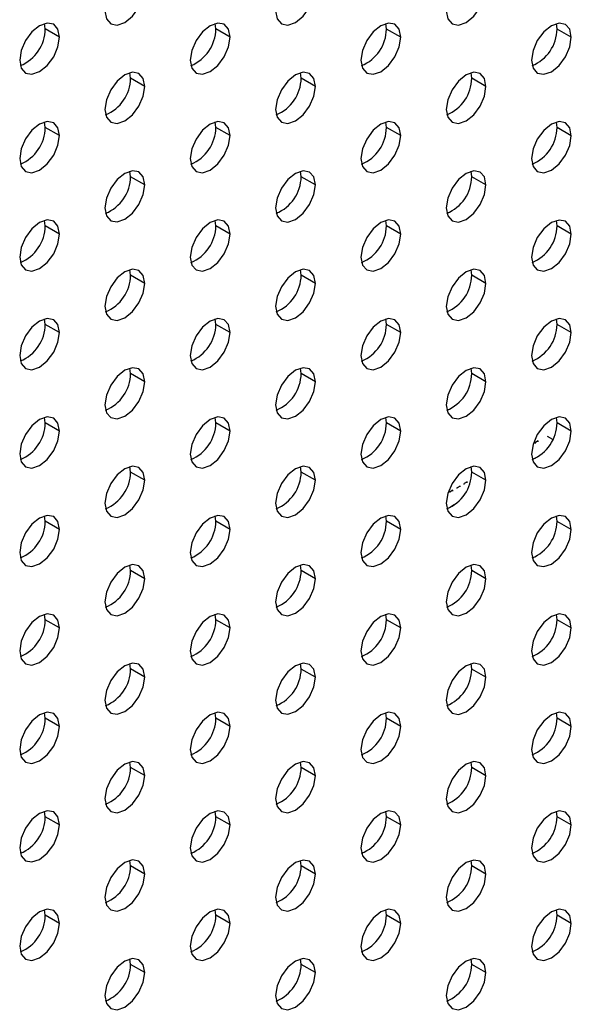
# Model space of a CAD drawing. Header units: millimetres. Extents: x 0 to 1118, y 0 to 864.
# Tile 381 of 397: x 1031.32 to 1034.07, y 704.77 to 709.67. Entities that reach past the tile are written whole.
import ezdxf

# ---------------------------------------------------------------- set-up
doc = ezdxf.new("R2010")
doc.units = ezdxf.units.MM

msp = doc.modelspace()

# ---------------------------------------------------------------- linework, layer by layer
at = {"color": 7, "linetype": 'Continuous', "lineweight": 25}
for p, q in [((1031.449, 709.6255), (1031.4458, 709.6526)), ((1032.2975, 709.6254), (1032.2943, 709.6525)), ((1033.1461, 709.6253), (1033.1428, 709.6524)), ((1033.9946, 709.6252), (1033.9914, 709.6523)), ((1031.5197, 709.5847), (1031.449, 709.6255)), ((1032.3683, 709.5846), (1032.2975, 709.6254)), ((1033.2168, 709.5845), (1033.1461, 709.6253)), ((1034.0653, 709.5844), (1033.9946, 709.6252)), ((1031.8733, 709.3805), (1031.8701, 709.4076)), ((1032.7218, 709.3804), (1032.7186, 709.4075)), ((1033.5703, 709.3803), (1033.5671, 709.4074)), ((1031.944, 709.3396), (1031.8733, 709.3805)), ((1032.7925, 709.3396), (1032.7218, 709.3804)), ((1033.641, 709.3395), (1033.5703, 709.3803)), ((1031.449, 709.1355), (1031.4458, 709.1626)), ((1032.2975, 709.1355), (1032.2943, 709.1626)), ((1033.1461, 709.1354), (1033.1428, 709.1625)), ((1033.9946, 709.1353), (1033.9914, 709.1624)), ((1031.5197, 709.0947), (1031.449, 709.1355)), ((1032.3683, 709.0946), (1032.2975, 709.1355)), ((1033.2168, 709.0946), (1033.1461, 709.1354)), ((1034.0653, 709.0945), (1033.9946, 709.1353)), ((1031.8733, 708.8905), (1031.8701, 708.9176)), ((1032.7218, 708.8905), (1032.7186, 708.9176)), ((1033.5703, 708.8904), (1033.5671, 708.9175)), ((1031.944, 708.8497), (1031.8733, 708.8905)), ((1032.7925, 708.8496), (1032.7218, 708.8905)), ((1033.641, 708.8496), (1033.5703, 708.8904)), ((1031.449, 708.6456), (1031.4458, 708.6727)), ((1032.2975, 708.6455), (1032.2943, 708.6726)), ((1033.1461, 708.6455), (1033.1428, 708.6726)), ((1033.9946, 708.6454), (1033.9914, 708.6725)), ((1031.5197, 708.6048), (1031.449, 708.6456)), ((1032.3683, 708.6047), (1032.2975, 708.6455)), ((1033.2168, 708.6046), (1033.1461, 708.6455)), ((1034.0653, 708.6046), (1033.9946, 708.6454)), ((1031.8733, 708.4006), (1031.8701, 708.4277)), ((1032.7218, 708.4005), (1032.7186, 708.4276)), ((1033.5703, 708.4005), (1033.5671, 708.4276)), ((1031.944, 708.3598), (1031.8733, 708.4006)), ((1032.7925, 708.3597), (1032.7218, 708.4005)), ((1033.641, 708.3596), (1033.5703, 708.4005)), ((1031.449, 708.1557), (1031.4458, 708.1828)), ((1032.2975, 708.1556), (1032.2943, 708.1827)), ((1033.1461, 708.1555), (1033.1428, 708.1826)), ((1033.9946, 708.1555), (1033.9914, 708.1825)), ((1031.5197, 708.1149), (1031.449, 708.1557)), ((1032.3683, 708.1148), (1032.2975, 708.1556)), ((1033.2168, 708.1147), (1033.1461, 708.1555)), ((1034.0653, 708.1146), (1033.9946, 708.1555)), ((1031.8733, 707.9107), (1031.8701, 707.9378)), ((1032.7218, 707.9106), (1032.7186, 707.9377)), ((1033.5703, 707.9105), (1033.5671, 707.9376)), ((1031.944, 707.8699), (1031.8733, 707.9107)), ((1032.7925, 707.8698), (1032.7218, 707.9106)), ((1033.641, 707.8697), (1033.5703, 707.9105)), ((1031.449, 707.6658), (1031.4458, 707.6929)), ((1032.2975, 707.6657), (1032.2943, 707.6928)), ((1033.1461, 707.6656), (1033.1428, 707.6927)), ((1033.9946, 707.6655), (1033.9914, 707.6926)), ((1031.5197, 707.625), (1031.449, 707.6658)), ((1032.3683, 707.6249), (1032.2975, 707.6657)), ((1033.2168, 707.6248), (1033.1461, 707.6656)), ((1034.0653, 707.6247), (1033.9946, 707.6655)), ((1033.9734, 707.5826), (1033.9462, 707.5983)), ((1033.8868, 707.5674), (1033.8861, 707.5677)), ((1033.9009, 707.5755), (1033.8868, 707.5674)), ((1033.8868, 707.5633), (1033.8868, 707.5674)), ((1033.9009, 707.5755), (1033.9003, 707.5759)), ((1033.9009, 707.5714), (1033.9009, 707.5755)), ((1033.9075, 707.5018), (1033.8837, 707.488)), ((1031.8733, 707.4208), (1031.8701, 707.4479)), ((1032.7218, 707.4207), (1032.7186, 707.4478)), ((1033.5703, 707.4206), (1033.5671, 707.4477)), ((1031.944, 707.38), (1031.8733, 707.4208)), ((1032.7925, 707.3799), (1032.7218, 707.4207)), ((1033.641, 707.3798), (1033.5703, 707.4206)), ((1033.4979, 707.3428), (1033.4972, 707.3432)), ((1033.512, 707.351), (1033.4979, 707.3428)), ((1033.4979, 707.3388), (1033.4979, 707.3428)), ((1033.512, 707.351), (1033.5114, 707.3514)), ((1033.512, 707.3469), (1033.512, 707.351)), ((1033.5332, 707.3633), (1033.5326, 707.3636)), ((1033.5474, 707.3714), (1033.5332, 707.3633)), ((1033.5332, 707.3592), (1033.5332, 707.3633)), ((1033.5474, 707.3714), (1033.5467, 707.3718)), ((1033.5474, 707.3673), (1033.5474, 707.3714)), ((1033.4625, 707.3224), (1033.4619, 707.3228)), ((1033.4766, 707.3306), (1033.4625, 707.3224)), ((1033.4625, 707.3184), (1033.4625, 707.3224)), ((1033.4766, 707.3306), (1033.476, 707.331)), ((1033.4766, 707.3265), (1033.4766, 707.3306)), ((1033.4833, 707.2569), (1033.4594, 707.2431)), ((1031.449, 707.1758), (1031.4458, 707.2029)), ((1032.2975, 707.1758), (1032.2943, 707.2029)), ((1033.1461, 707.1757), (1033.1428, 707.2028)), ((1033.9946, 707.1756), (1033.9914, 707.2027)), ((1031.5197, 707.135), (1031.449, 707.1758)), ((1032.3683, 707.1349), (1032.2975, 707.1758)), ((1033.2168, 707.1349), (1033.1461, 707.1757)), ((1034.0653, 707.1348), (1033.9946, 707.1756)), ((1031.8733, 706.9308), (1031.8701, 706.9579)), ((1032.7218, 706.9308), (1032.7186, 706.9579)), ((1033.5703, 706.9307), (1033.5671, 706.9578)), ((1031.944, 706.89), (1031.8733, 706.9308)), ((1032.7925, 706.8899), (1032.7218, 706.9308)), ((1033.641, 706.8899), (1033.5703, 706.9307)), ((1031.449, 706.6859), (1031.4458, 706.713)), ((1032.2975, 706.6858), (1032.2943, 706.7129)), ((1033.1461, 706.6858), (1033.1428, 706.7129)), ((1033.9946, 706.6857), (1033.9914, 706.7128)), ((1031.5197, 706.6451), (1031.449, 706.6859)), ((1032.3683, 706.645), (1032.2975, 706.6858)), ((1033.2168, 706.6449), (1033.1461, 706.6858)), ((1034.0653, 706.6449), (1033.9946, 706.6857)), ((1031.8733, 706.4409), (1031.8701, 706.468)), ((1032.7218, 706.4408), (1032.7186, 706.4679)), ((1033.5703, 706.4408), (1033.5671, 706.4679)), ((1031.944, 706.4001), (1031.8733, 706.4409)), ((1032.7925, 706.4), (1032.7218, 706.4408)), ((1033.641, 706.3999), (1033.5703, 706.4408)), ((1031.449, 706.196), (1031.4458, 706.2231)), ((1032.2975, 706.1959), (1032.2943, 706.223)), ((1033.1461, 706.1958), (1033.1428, 706.2229)), ((1033.9946, 706.1958), (1033.9914, 706.2229)), ((1031.5197, 706.1552), (1031.449, 706.196)), ((1032.3683, 706.1551), (1032.2975, 706.1959)), ((1033.2168, 706.155), (1033.1461, 706.1958)), ((1034.0653, 706.1549), (1033.9946, 706.1958)), ((1031.8733, 705.951), (1031.8701, 705.9781)), ((1032.7218, 705.9509), (1032.7186, 705.978)), ((1033.5703, 705.9508), (1033.5671, 705.9779)), ((1031.944, 705.9102), (1031.8733, 705.951)), ((1032.7925, 705.9101), (1032.7218, 705.9509)), ((1033.641, 705.91), (1033.5703, 705.9508)), ((1031.449, 705.7061), (1031.4458, 705.7332)), ((1032.2975, 705.706), (1032.2943, 705.7331)), ((1033.1461, 705.7059), (1033.1428, 705.733)), ((1033.9946, 705.7058), (1033.9914, 705.7329)), ((1031.5197, 705.6653), (1031.449, 705.7061)), ((1032.3683, 705.6652), (1032.2975, 705.706)), ((1033.2168, 705.6651), (1033.1461, 705.7059)), ((1034.0653, 705.665), (1033.9946, 705.7058)), ((1031.8733, 705.4611), (1031.8701, 705.4882)), ((1032.7218, 705.461), (1032.7186, 705.4881)), ((1033.5703, 705.4609), (1033.5671, 705.488)), ((1031.944, 705.4203), (1031.8733, 705.4611)), ((1032.7925, 705.4202), (1032.7218, 705.461)), ((1033.641, 705.4201), (1033.5703, 705.4609)), ((1031.449, 705.2162), (1031.4458, 705.2432)), ((1032.2975, 705.2161), (1032.2943, 705.2432)), ((1033.1461, 705.216), (1033.1428, 705.2431)), ((1033.9946, 705.2159), (1033.9914, 705.243)), ((1031.5197, 705.1753), (1031.449, 705.2162)), ((1032.3683, 705.1753), (1032.2975, 705.2161)), ((1033.2168, 705.1752), (1033.1461, 705.216)), ((1034.0653, 705.1751), (1033.9946, 705.2159)), ((1031.8733, 704.9711), (1031.8701, 704.9982)), ((1032.7218, 704.9711), (1032.7186, 704.9982)), ((1033.5703, 704.971), (1033.5671, 704.9981)), ((1031.944, 704.9303), (1031.8733, 704.9711)), ((1032.7925, 704.9302), (1032.7218, 704.9711)), ((1033.641, 704.9302), (1033.5703, 704.971))]:
    msp.add_line(p, q, dxfattribs=at)
at = {"color": 7, "linetype": 'Continuous', "lineweight": 25, "flags": 128}
for points in [[(1031.746, 709.7153), (1031.7535, 709.6759), (1031.775, 709.6512), (1031.8071, 709.6449), (1031.845, 709.6581), (1031.8829, 709.6887), (1031.915, 709.732), (1031.9365, 709.7815), (1031.944, 709.8296)], [(1032.5945, 709.7152), (1032.6021, 709.6758), (1032.6235, 709.6511), (1032.6556, 709.6449), (1032.6935, 709.658), (1032.7314, 709.6886), (1032.7635, 709.7319), (1032.785, 709.7814), (1032.7925, 709.8295)], [(1033.4431, 709.7151), (1033.4506, 709.6757), (1033.4721, 709.651), (1033.5042, 709.6448), (1033.5421, 709.658), (1033.5799, 709.6885), (1033.6121, 709.7318), (1033.6335, 709.7813), (1033.641, 709.8294)], [(1031.5197, 709.5847), (1031.5122, 709.624), (1031.4907, 709.6487), (1031.4586, 709.655), (1031.4207, 709.6418), (1031.3828, 709.6112), (1031.3507, 709.5679), (1031.3293, 709.5185), (1031.3217, 709.4704)], [(1032.3683, 709.5846), (1032.3607, 709.624), (1032.3393, 709.6487), (1032.3071, 709.6549), (1032.2693, 709.6417), (1032.2314, 709.6112), (1032.1993, 709.5678), (1032.1778, 709.5184), (1032.1703, 709.4703)], [(1033.2168, 709.5845), (1033.2092, 709.6239), (1033.1878, 709.6486), (1033.1557, 709.6548), (1033.1178, 709.6417), (1033.0799, 709.6111), (1033.0478, 709.5678), (1033.0263, 709.5183), (1033.0188, 709.4702)], [(1034.0653, 709.5844), (1034.0578, 709.6238), (1034.0363, 709.6485), (1034.0042, 709.6547), (1033.9663, 709.6416), (1033.9284, 709.611), (1033.8963, 709.5677), (1033.8749, 709.5182), (1033.8673, 709.4701)], [(1031.3217, 709.4704), (1031.3293, 709.431), (1031.3507, 709.4063), (1031.3828, 709.4), (1031.4207, 709.4132), (1031.4586, 709.4438), (1031.4907, 709.4871), (1031.5122, 709.5366), (1031.5197, 709.5847)], [(1032.1703, 709.4703), (1032.1778, 709.4309), (1032.1993, 709.4062), (1032.2314, 709.3999), (1032.2693, 709.4131), (1032.3071, 709.4437), (1032.3393, 709.487), (1032.3607, 709.5365), (1032.3683, 709.5846)], [(1033.0188, 709.4702), (1033.0263, 709.4308), (1033.0478, 709.4061), (1033.0799, 709.3999), (1033.1178, 709.413), (1033.1557, 709.4436), (1033.1878, 709.4869), (1033.2092, 709.5364), (1033.2168, 709.5845)], [(1033.8673, 709.4701), (1033.8749, 709.4307), (1033.8963, 709.406), (1033.9284, 709.3998), (1033.9663, 709.4129), (1034.0042, 709.4435), (1034.0363, 709.4868), (1034.0578, 709.5363), (1034.0653, 709.5844)], [(1031.944, 709.3396), (1031.9365, 709.379), (1031.915, 709.4037), (1031.8829, 709.41), (1031.845, 709.3968), (1031.8071, 709.3662), (1031.775, 709.3229), (1031.7535, 709.2734), (1031.746, 709.2254)], [(1032.7925, 709.3396), (1032.785, 709.379), (1032.7635, 709.4037), (1032.7314, 709.4099), (1032.6935, 709.3967), (1032.6556, 709.3662), (1032.6235, 709.3228), (1032.6021, 709.2734), (1032.5945, 709.2253)], [(1033.641, 709.3395), (1033.6335, 709.3789), (1033.6121, 709.4036), (1033.5799, 709.4098), (1033.5421, 709.3967), (1033.5042, 709.3661), (1033.4721, 709.3228), (1033.4506, 709.2733), (1033.4431, 709.2252)], [(1031.746, 709.2254), (1031.7535, 709.186), (1031.775, 709.1613), (1031.8071, 709.155), (1031.845, 709.1682), (1031.8829, 709.1988), (1031.915, 709.2421), (1031.9365, 709.2916), (1031.944, 709.3396)], [(1032.5945, 709.2253), (1032.6021, 709.1859), (1032.6235, 709.1612), (1032.6556, 709.1549), (1032.6935, 709.1681), (1032.7314, 709.1987), (1032.7635, 709.242), (1032.785, 709.2915), (1032.7925, 709.3396)], [(1033.4431, 709.2252), (1033.4506, 709.1858), (1033.4721, 709.1611), (1033.5042, 709.1549), (1033.5421, 709.168), (1033.5799, 709.1986), (1033.6121, 709.2419), (1033.6335, 709.2914), (1033.641, 709.3395)], [(1031.5197, 709.0947), (1031.5122, 709.1341), (1031.4907, 709.1588), (1031.4586, 709.1651), (1031.4207, 709.1519), (1031.3828, 709.1213), (1031.3507, 709.078), (1031.3293, 709.0285), (1031.3217, 708.9804)], [(1032.3683, 709.0946), (1032.3607, 709.134), (1032.3393, 709.1587), (1032.3071, 709.165), (1032.2693, 709.1518), (1032.2314, 709.1212), (1032.1993, 709.0779), (1032.1778, 709.0284), (1032.1703, 708.9804)], [(1033.2168, 709.0946), (1033.2092, 709.134), (1033.1878, 709.1587), (1033.1557, 709.1649), (1033.1178, 709.1517), (1033.0799, 709.1212), (1033.0478, 709.0778), (1033.0263, 709.0284), (1033.0188, 708.9803)], [(1034.0653, 709.0945), (1034.0578, 709.1339), (1034.0363, 709.1586), (1034.0042, 709.1648), (1033.9663, 709.1517), (1033.9284, 709.1211), (1033.8963, 709.0778), (1033.8749, 709.0283), (1033.8673, 708.9802)], [(1031.3217, 708.9804), (1031.3293, 708.941), (1031.3507, 708.9163), (1031.3828, 708.9101), (1031.4207, 708.9233), (1031.4586, 708.9538), (1031.4907, 708.9972), (1031.5122, 709.0466), (1031.5197, 709.0947)], [(1032.1703, 708.9804), (1032.1778, 708.941), (1032.1993, 708.9163), (1032.2314, 708.91), (1032.2693, 708.9232), (1032.3071, 708.9538), (1032.3393, 708.9971), (1032.3607, 709.0466), (1032.3683, 709.0946)], [(1033.0188, 708.9803), (1033.0263, 708.9409), (1033.0478, 708.9162), (1033.0799, 708.9099), (1033.1178, 708.9231), (1033.1557, 708.9537), (1033.1878, 708.997), (1033.2092, 709.0465), (1033.2168, 709.0946)], [(1033.8673, 708.9802), (1033.8749, 708.9408), (1033.8963, 708.9161), (1033.9284, 708.9099), (1033.9663, 708.923), (1034.0042, 708.9536), (1034.0363, 708.9969), (1034.0578, 709.0464), (1034.0653, 709.0945)], [(1031.944, 708.8497), (1031.9365, 708.8891), (1031.915, 708.9138), (1031.8829, 708.9201), (1031.845, 708.9069), (1031.8071, 708.8763), (1031.775, 708.833), (1031.7535, 708.7835), (1031.746, 708.7354)], [(1032.7925, 708.8496), (1032.785, 708.889), (1032.7635, 708.9137), (1032.7314, 708.92), (1032.6935, 708.9068), (1032.6556, 708.8762), (1032.6235, 708.8329), (1032.6021, 708.7834), (1032.5945, 708.7353)], [(1033.641, 708.8496), (1033.6335, 708.889), (1033.6121, 708.9137), (1033.5799, 708.9199), (1033.5421, 708.9067), (1033.5042, 708.8762), (1033.4721, 708.8328), (1033.4506, 708.7834), (1033.4431, 708.7353)], [(1031.746, 708.7354), (1031.7535, 708.696), (1031.775, 708.6713), (1031.8071, 708.6651), (1031.845, 708.6783), (1031.8829, 708.7088), (1031.915, 708.7522), (1031.9365, 708.8016), (1031.944, 708.8497)], [(1032.5945, 708.7353), (1032.6021, 708.696), (1032.6235, 708.6713), (1032.6556, 708.665), (1032.6935, 708.6782), (1032.7314, 708.7088), (1032.7635, 708.7521), (1032.785, 708.8015), (1032.7925, 708.8496)], [(1033.4431, 708.7353), (1033.4506, 708.6959), (1033.4721, 708.6712), (1033.5042, 708.6649), (1033.5421, 708.6781), (1033.5799, 708.7087), (1033.6121, 708.752), (1033.6335, 708.8015), (1033.641, 708.8496)], [(1031.5197, 708.6048), (1031.5122, 708.6442), (1031.4907, 708.6689), (1031.4586, 708.6751), (1031.4207, 708.662), (1031.3828, 708.6314), (1031.3507, 708.5881), (1031.3293, 708.5386), (1031.3217, 708.4905)], [(1032.3683, 708.6047), (1032.3607, 708.6441), (1032.3393, 708.6688), (1032.3071, 708.6751), (1032.2693, 708.6619), (1032.2314, 708.6313), (1032.1993, 708.588), (1032.1778, 708.5385), (1032.1703, 708.4904)], [(1033.2168, 708.6046), (1033.2092, 708.644), (1033.1878, 708.6687), (1033.1557, 708.675), (1033.1178, 708.6618), (1033.0799, 708.6312), (1033.0478, 708.5879), (1033.0263, 708.5384), (1033.0188, 708.4903)], [(1034.0653, 708.6046), (1034.0578, 708.644), (1034.0363, 708.6687), (1034.0042, 708.6749), (1033.9663, 708.6617), (1033.9284, 708.6312), (1033.8963, 708.5878), (1033.8749, 708.5384), (1033.8673, 708.4903)], [(1031.3217, 708.4905), (1031.3293, 708.4511), (1031.3507, 708.4264), (1031.3828, 708.4202), (1031.4207, 708.4333), (1031.4586, 708.4639), (1031.4907, 708.5072), (1031.5122, 708.5567), (1031.5197, 708.6048)], [(1032.1703, 708.4904), (1032.1778, 708.451), (1032.1993, 708.4263), (1032.2314, 708.4201), (1032.2693, 708.4333), (1032.3071, 708.4638), (1032.3393, 708.5072), (1032.3607, 708.5566), (1032.3683, 708.6047)], [(1033.0188, 708.4903), (1033.0263, 708.4509), (1033.0478, 708.4263), (1033.0799, 708.42), (1033.1178, 708.4332), (1033.1557, 708.4638), (1033.1878, 708.5071), (1033.2092, 708.5565), (1033.2168, 708.6046)], [(1033.8673, 708.4903), (1033.8749, 708.4509), (1033.8963, 708.4262), (1033.9284, 708.4199), (1033.9663, 708.4331), (1034.0042, 708.4637), (1034.0363, 708.507), (1034.0578, 708.5565), (1034.0653, 708.6046)], [(1031.944, 708.3598), (1031.9365, 708.3992), (1031.915, 708.4239), (1031.8829, 708.4301), (1031.845, 708.417), (1031.8071, 708.3864), (1031.775, 708.3431), (1031.7535, 708.2936), (1031.746, 708.2455)], [(1032.7925, 708.3597), (1032.785, 708.3991), (1032.7635, 708.4238), (1032.7314, 708.4301), (1032.6935, 708.4169), (1032.6556, 708.3863), (1032.6235, 708.343), (1032.6021, 708.2935), (1032.5945, 708.2454)], [(1033.641, 708.3596), (1033.6335, 708.399), (1033.6121, 708.4237), (1033.5799, 708.43), (1033.5421, 708.4168), (1033.5042, 708.3862), (1033.4721, 708.3429), (1033.4506, 708.2934), (1033.4431, 708.2453)], [(1031.746, 708.2455), (1031.7535, 708.2061), (1031.775, 708.1814), (1031.8071, 708.1752), (1031.845, 708.1883), (1031.8829, 708.2189), (1031.915, 708.2622), (1031.9365, 708.3117), (1031.944, 708.3598)], [(1032.5945, 708.2454), (1032.6021, 708.206), (1032.6235, 708.1813), (1032.6556, 708.1751), (1032.6935, 708.1883), (1032.7314, 708.2188), (1032.7635, 708.2621), (1032.785, 708.3116), (1032.7925, 708.3597)], [(1033.4431, 708.2453), (1033.4506, 708.2059), (1033.4721, 708.1812), (1033.5042, 708.175), (1033.5421, 708.1882), (1033.5799, 708.2187), (1033.6121, 708.2621), (1033.6335, 708.3115), (1033.641, 708.3596)], [(1031.5197, 708.1149), (1031.5122, 708.1543), (1031.4907, 708.179), (1031.4586, 708.1852), (1031.4207, 708.172), (1031.3828, 708.1415), (1031.3507, 708.0982), (1031.3293, 708.0487), (1031.3217, 708.0006)], [(1032.3683, 708.1148), (1032.3607, 708.1542), (1032.3393, 708.1789), (1032.3071, 708.1851), (1032.2693, 708.172), (1032.2314, 708.1414), (1032.1993, 708.0981), (1032.1778, 708.0486), (1032.1703, 708.0005)], [(1033.2168, 708.1147), (1033.2092, 708.1541), (1033.1878, 708.1788), (1033.1557, 708.1851), (1033.1178, 708.1719), (1033.0799, 708.1413), (1033.0478, 708.098), (1033.0263, 708.0485), (1033.0188, 708.0004)], [(1034.0653, 708.1146), (1034.0578, 708.154), (1034.0363, 708.1787), (1034.0042, 708.185), (1033.9663, 708.1718), (1033.9284, 708.1412), (1033.8963, 708.0979), (1033.8749, 708.0484), (1033.8673, 708.0003)], [(1031.3217, 708.0006), (1031.3293, 707.9612), (1031.3507, 707.9365), (1031.3828, 707.9302), (1031.4207, 707.9434), (1031.4586, 707.974), (1031.4907, 708.0173), (1031.5122, 708.0668), (1031.5197, 708.1149)], [(1032.1703, 708.0005), (1032.1778, 707.9611), (1032.1993, 707.9364), (1032.2314, 707.9302), (1032.2693, 707.9433), (1032.3071, 707.9739), (1032.3393, 708.0172), (1032.3607, 708.0667), (1032.3683, 708.1148)], [(1033.0188, 708.0004), (1033.0263, 707.961), (1033.0478, 707.9363), (1033.0799, 707.9301), (1033.1178, 707.9433), (1033.1557, 707.9738), (1033.1878, 708.0171), (1033.2092, 708.0666), (1033.2168, 708.1147)], [(1033.8673, 708.0003), (1033.8749, 707.9609), (1033.8963, 707.9362), (1033.9284, 707.93), (1033.9663, 707.9432), (1034.0042, 707.9737), (1034.0363, 708.0171), (1034.0578, 708.0665), (1034.0653, 708.1146)], [(1031.944, 707.8699), (1031.9365, 707.9093), (1031.915, 707.934), (1031.8829, 707.9402), (1031.845, 707.927), (1031.8071, 707.8965), (1031.775, 707.8532), (1031.7535, 707.8037), (1031.746, 707.7556)], [(1032.7925, 707.8698), (1032.785, 707.9092), (1032.7635, 707.9339), (1032.7314, 707.9401), (1032.6935, 707.927), (1032.6556, 707.8964), (1032.6235, 707.8531), (1032.6021, 707.8036), (1032.5945, 707.7555)], [(1033.641, 707.8697), (1033.6335, 707.9091), (1033.6121, 707.9338), (1033.5799, 707.9401), (1033.5421, 707.9269), (1033.5042, 707.8963), (1033.4721, 707.853), (1033.4506, 707.8035), (1033.4431, 707.7554)], [(1031.746, 707.7556), (1031.7535, 707.7162), (1031.775, 707.6915), (1031.8071, 707.6852), (1031.845, 707.6984), (1031.8829, 707.729), (1031.915, 707.7723), (1031.9365, 707.8218), (1031.944, 707.8699)], [(1032.5945, 707.7555), (1032.6021, 707.7161), (1032.6235, 707.6914), (1032.6556, 707.6852), (1032.6935, 707.6983), (1032.7314, 707.7289), (1032.7635, 707.7722), (1032.785, 707.8217), (1032.7925, 707.8698)], [(1033.4431, 707.7554), (1033.4506, 707.716), (1033.4721, 707.6913), (1033.5042, 707.6851), (1033.5421, 707.6983), (1033.5799, 707.7288), (1033.6121, 707.7721), (1033.6335, 707.8216), (1033.641, 707.8697)], [(1031.5197, 707.625), (1031.5122, 707.6644), (1031.4907, 707.689), (1031.4586, 707.6953), (1031.4207, 707.6821), (1031.3828, 707.6515), (1031.3507, 707.6082), (1031.3293, 707.5588), (1031.3217, 707.5107)], [(1032.3683, 707.6249), (1032.3607, 707.6643), (1032.3393, 707.689), (1032.3071, 707.6952), (1032.2693, 707.682), (1032.2314, 707.6515), (1032.1993, 707.6081), (1032.1778, 707.5587), (1032.1703, 707.5106)], [(1033.2168, 707.6248), (1033.2092, 707.6642), (1033.1878, 707.6889), (1033.1557, 707.6951), (1033.1178, 707.682), (1033.0799, 707.6514), (1033.0478, 707.6081), (1033.0263, 707.5586), (1033.0188, 707.5105)], [(1034.0653, 707.6247), (1034.0578, 707.6641), (1034.0363, 707.6888), (1034.0042, 707.695), (1033.9663, 707.6819), (1033.9284, 707.6513), (1033.8963, 707.608), (1033.8749, 707.5585), (1033.8673, 707.5104)], [(1031.3217, 707.5107), (1031.3293, 707.4713), (1031.3507, 707.4466), (1031.3828, 707.4403), (1031.4207, 707.4535), (1031.4586, 707.4841), (1031.4907, 707.5274), (1031.5122, 707.5769), (1031.5197, 707.625)], [(1032.1703, 707.5106), (1032.1778, 707.4712), (1032.1993, 707.4465), (1032.2314, 707.4402), (1032.2693, 707.4534), (1032.3071, 707.484), (1032.3393, 707.5273), (1032.3607, 707.5768), (1032.3683, 707.6249)], [(1033.0188, 707.5105), (1033.0263, 707.4711), (1033.0478, 707.4464), (1033.0799, 707.4402), (1033.1178, 707.4533), (1033.1557, 707.4839), (1033.1878, 707.5272), (1033.2092, 707.5767), (1033.2168, 707.6248)], [(1033.8673, 707.5104), (1033.8749, 707.471), (1033.8963, 707.4463), (1033.9284, 707.4401), (1033.9663, 707.4533), (1034.0042, 707.4838), (1034.0363, 707.5271), (1034.0578, 707.5766), (1034.0653, 707.6247)], [(1031.944, 707.38), (1031.9365, 707.4193), (1031.915, 707.444), (1031.8829, 707.4503), (1031.845, 707.4371), (1031.8071, 707.4065), (1031.775, 707.3632), (1031.7535, 707.3138), (1031.746, 707.2657)], [(1032.7925, 707.3799), (1032.785, 707.4193), (1032.7635, 707.444), (1032.7314, 707.4502), (1032.6935, 707.437), (1032.6556, 707.4065), (1032.6235, 707.3631), (1032.6021, 707.3137), (1032.5945, 707.2656)], [(1033.641, 707.3798), (1033.6335, 707.4192), (1033.6121, 707.4439), (1033.5799, 707.4501), (1033.5421, 707.437), (1033.5042, 707.4064), (1033.4721, 707.3631), (1033.4506, 707.3136), (1033.4431, 707.2655)], [(1031.746, 707.2657), (1031.7535, 707.2263), (1031.775, 707.2016), (1031.8071, 707.1953), (1031.845, 707.2085), (1031.8829, 707.2391), (1031.915, 707.2824), (1031.9365, 707.3319), (1031.944, 707.38)], [(1032.5945, 707.2656), (1032.6021, 707.2262), (1032.6235, 707.2015), (1032.6556, 707.1952), (1032.6935, 707.2084), (1032.7314, 707.239), (1032.7635, 707.2823), (1032.785, 707.3318), (1032.7925, 707.3799)], [(1033.4431, 707.2655), (1033.4506, 707.2261), (1033.4721, 707.2014), (1033.5042, 707.1952), (1033.5421, 707.2083), (1033.5799, 707.2389), (1033.6121, 707.2822), (1033.6335, 707.3317), (1033.641, 707.3798)], [(1031.5197, 707.135), (1031.5122, 707.1744), (1031.4907, 707.1991), (1031.4586, 707.2054), (1031.4207, 707.1922), (1031.3828, 707.1616), (1031.3507, 707.1183), (1031.3293, 707.0688), (1031.3217, 707.0207)], [(1032.3683, 707.1349), (1032.3607, 707.1743), (1032.3393, 707.199), (1032.3071, 707.2053), (1032.2693, 707.1921), (1032.2314, 707.1615), (1032.1993, 707.1182), (1032.1778, 707.0687), (1032.1703, 707.0207)], [(1033.2168, 707.1349), (1033.2092, 707.1743), (1033.1878, 707.199), (1033.1557, 707.2052), (1033.1178, 707.192), (1033.0799, 707.1615), (1033.0478, 707.1181), (1033.0263, 707.0687), (1033.0188, 707.0206)], [(1034.0653, 707.1348), (1034.0578, 707.1742), (1034.0363, 707.1989), (1034.0042, 707.2051), (1033.9663, 707.192), (1033.9284, 707.1614), (1033.8963, 707.1181), (1033.8749, 707.0686), (1033.8673, 707.0205)], [(1031.3217, 707.0207), (1031.3293, 706.9813), (1031.3507, 706.9566), (1031.3828, 706.9504), (1031.4207, 706.9636), (1031.4586, 706.9941), (1031.4907, 707.0375), (1031.5122, 707.0869), (1031.5197, 707.135)], [(1032.1703, 707.0207), (1032.1778, 706.9813), (1032.1993, 706.9566), (1032.2314, 706.9503), (1032.2693, 706.9635), (1032.3071, 706.9941), (1032.3393, 707.0374), (1032.3607, 707.0869), (1032.3683, 707.1349)], [(1033.0188, 707.0206), (1033.0263, 706.9812), (1033.0478, 706.9565), (1033.0799, 706.9502), (1033.1178, 706.9634), (1033.1557, 706.994), (1033.1878, 707.0373), (1033.2092, 707.0868), (1033.2168, 707.1349)], [(1033.8673, 707.0205), (1033.8749, 706.9811), (1033.8963, 706.9564), (1033.9284, 706.9502), (1033.9663, 706.9633), (1034.0042, 706.9939), (1034.0363, 707.0372), (1034.0578, 707.0867), (1034.0653, 707.1348)], [(1031.944, 706.89), (1031.9365, 706.9294), (1031.915, 706.9541), (1031.8829, 706.9604), (1031.845, 706.9472), (1031.8071, 706.9166), (1031.775, 706.8733), (1031.7535, 706.8238), (1031.746, 706.7757)], [(1032.7925, 706.8899), (1032.785, 706.9293), (1032.7635, 706.954), (1032.7314, 706.9603), (1032.6935, 706.9471), (1032.6556, 706.9165), (1032.6235, 706.8732), (1032.6021, 706.8237), (1032.5945, 706.7757)], [(1033.641, 706.8899), (1033.6335, 706.9293), (1033.6121, 706.954), (1033.5799, 706.9602), (1033.5421, 706.947), (1033.5042, 706.9165), (1033.4721, 706.8731), (1033.4506, 706.8237), (1033.4431, 706.7756)], [(1031.746, 706.7757), (1031.7535, 706.7363), (1031.775, 706.7116), (1031.8071, 706.7054), (1031.845, 706.7186), (1031.8829, 706.7491), (1031.915, 706.7925), (1031.9365, 706.8419), (1031.944, 706.89)], [(1032.5945, 706.7757), (1032.6021, 706.7363), (1032.6235, 706.7116), (1032.6556, 706.7053), (1032.6935, 706.7185), (1032.7314, 706.7491), (1032.7635, 706.7924), (1032.785, 706.8419), (1032.7925, 706.8899)], [(1033.4431, 706.7756), (1033.4506, 706.7362), (1033.4721, 706.7115), (1033.5042, 706.7052), (1033.5421, 706.7184), (1033.5799, 706.749), (1033.6121, 706.7923), (1033.6335, 706.8418), (1033.641, 706.8899)], [(1031.5197, 706.6451), (1031.5122, 706.6845), (1031.4907, 706.7092), (1031.4586, 706.7154), (1031.4207, 706.7023), (1031.3828, 706.6717), (1031.3507, 706.6284), (1031.3293, 706.5789), (1031.3217, 706.5308)], [(1032.3683, 706.645), (1032.3607, 706.6844), (1032.3393, 706.7091), (1032.3071, 706.7154), (1032.2693, 706.7022), (1032.2314, 706.6716), (1032.1993, 706.6283), (1032.1778, 706.5788), (1032.1703, 706.5307)], [(1033.2168, 706.6449), (1033.2092, 706.6843), (1033.1878, 706.709), (1033.1557, 706.7153), (1033.1178, 706.7021), (1033.0799, 706.6715), (1033.0478, 706.6282), (1033.0263, 706.5787), (1033.0188, 706.5306)], [(1034.0653, 706.6449), (1034.0578, 706.6843), (1034.0363, 706.709), (1034.0042, 706.7152), (1033.9663, 706.702), (1033.9284, 706.6715), (1033.8963, 706.6281), (1033.8749, 706.5787), (1033.8673, 706.5306)], [(1031.3217, 706.5308), (1031.3293, 706.4914), (1031.3507, 706.4667), (1031.3828, 706.4605), (1031.4207, 706.4736), (1031.4586, 706.5042), (1031.4907, 706.5475), (1031.5122, 706.597), (1031.5197, 706.6451)], [(1032.1703, 706.5307), (1032.1778, 706.4913), (1032.1993, 706.4666), (1032.2314, 706.4604), (1032.2693, 706.4736), (1032.3071, 706.5041), (1032.3393, 706.5475), (1032.3607, 706.5969), (1032.3683, 706.645)], [(1033.0188, 706.5306), (1033.0263, 706.4913), (1033.0478, 706.4666), (1033.0799, 706.4603), (1033.1178, 706.4735), (1033.1557, 706.5041), (1033.1878, 706.5474), (1033.2092, 706.5968), (1033.2168, 706.6449)], [(1033.8673, 706.5306), (1033.8749, 706.4912), (1033.8963, 706.4665), (1033.9284, 706.4602), (1033.9663, 706.4734), (1034.0042, 706.504), (1034.0363, 706.5473), (1034.0578, 706.5968), (1034.0653, 706.6449)], [(1031.944, 706.4001), (1031.9365, 706.4395), (1031.915, 706.4642), (1031.8829, 706.4704), (1031.845, 706.4573), (1031.8071, 706.4267), (1031.775, 706.3834), (1031.7535, 706.3339), (1031.746, 706.2858)], [(1032.7925, 706.4), (1032.785, 706.4394), (1032.7635, 706.4641), (1032.7314, 706.4704), (1032.6935, 706.4572), (1032.6556, 706.4266), (1032.6235, 706.3833), (1032.6021, 706.3338), (1032.5945, 706.2857)], [(1033.641, 706.3999), (1033.6335, 706.4393), (1033.6121, 706.464), (1033.5799, 706.4703), (1033.5421, 706.4571), (1033.5042, 706.4265), (1033.4721, 706.3832), (1033.4506, 706.3337), (1033.4431, 706.2856)], [(1031.746, 706.2858), (1031.7535, 706.2464), (1031.775, 706.2217), (1031.8071, 706.2155), (1031.845, 706.2286), (1031.8829, 706.2592), (1031.915, 706.3025), (1031.9365, 706.352), (1031.944, 706.4001)], [(1032.5945, 706.2857), (1032.6021, 706.2463), (1032.6235, 706.2216), (1032.6556, 706.2154), (1032.6935, 706.2286), (1032.7314, 706.2591), (1032.7635, 706.3025), (1032.785, 706.3519), (1032.7925, 706.4)], [(1033.4431, 706.2856), (1033.4506, 706.2462), (1033.4721, 706.2216), (1033.5042, 706.2153), (1033.5421, 706.2285), (1033.5799, 706.2591), (1033.6121, 706.3024), (1033.6335, 706.3518), (1033.641, 706.3999)], [(1031.5197, 706.1552), (1031.5122, 706.1946), (1031.4907, 706.2193), (1031.4586, 706.2255), (1031.4207, 706.2123), (1031.3828, 706.1818), (1031.3507, 706.1385), (1031.3293, 706.089), (1031.3217, 706.0409)], [(1032.3683, 706.1551), (1032.3607, 706.1945), (1032.3393, 706.2192), (1032.3071, 706.2254), (1032.2693, 706.2123), (1032.2314, 706.1817), (1032.1993, 706.1384), (1032.1778, 706.0889), (1032.1703, 706.0408)], [(1033.2168, 706.155), (1033.2092, 706.1944), (1033.1878, 706.2191), (1033.1557, 706.2254), (1033.1178, 706.2122), (1033.0799, 706.1816), (1033.0478, 706.1383), (1033.0263, 706.0888), (1033.0188, 706.0407)], [(1034.0653, 706.1549), (1034.0578, 706.1943), (1034.0363, 706.219), (1034.0042, 706.2253), (1033.9663, 706.2121), (1033.9284, 706.1815), (1033.8963, 706.1382), (1033.8749, 706.0887), (1033.8673, 706.0406)], [(1031.3217, 706.0409), (1031.3293, 706.0015), (1031.3507, 705.9768), (1031.3828, 705.9705), (1031.4207, 705.9837), (1031.4586, 706.0143), (1031.4907, 706.0576), (1031.5122, 706.1071), (1031.5197, 706.1552)], [(1032.1703, 706.0408), (1032.1778, 706.0014), (1032.1993, 705.9767), (1032.2314, 705.9705), (1032.2693, 705.9836), (1032.3071, 706.0142), (1032.3393, 706.0575), (1032.3607, 706.107), (1032.3683, 706.1551)], [(1033.0188, 706.0407), (1033.0263, 706.0013), (1033.0478, 705.9766), (1033.0799, 705.9704), (1033.1178, 705.9836), (1033.1557, 706.0141), (1033.1878, 706.0574), (1033.2092, 706.1069), (1033.2168, 706.155)], [(1033.8673, 706.0406), (1033.8749, 706.0012), (1033.8963, 705.9765), (1033.9284, 705.9703), (1033.9663, 705.9835), (1034.0042, 706.014), (1034.0363, 706.0574), (1034.0578, 706.1068), (1034.0653, 706.1549)], [(1031.944, 705.9102), (1031.9365, 705.9496), (1031.915, 705.9743), (1031.8829, 705.9805), (1031.845, 705.9673), (1031.8071, 705.9368), (1031.775, 705.8935), (1031.7535, 705.844), (1031.746, 705.7959)], [(1032.7925, 705.9101), (1032.785, 705.9495), (1032.7635, 705.9742), (1032.7314, 705.9804), (1032.6935, 705.9673), (1032.6556, 705.9367), (1032.6235, 705.8934), (1032.6021, 705.8439), (1032.5945, 705.7958)], [(1033.641, 705.91), (1033.6335, 705.9494), (1033.6121, 705.9741), (1033.5799, 705.9804), (1033.5421, 705.9672), (1033.5042, 705.9366), (1033.4721, 705.8933), (1033.4506, 705.8438), (1033.4431, 705.7957)], [(1031.746, 705.7959), (1031.7535, 705.7565), (1031.775, 705.7318), (1031.8071, 705.7255), (1031.845, 705.7387), (1031.8829, 705.7693), (1031.915, 705.8126), (1031.9365, 705.8621), (1031.944, 705.9102)], [(1032.5945, 705.7958), (1032.6021, 705.7564), (1032.6235, 705.7317), (1032.6556, 705.7255), (1032.6935, 705.7386), (1032.7314, 705.7692), (1032.7635, 705.8125), (1032.785, 705.862), (1032.7925, 705.9101)], [(1033.4431, 705.7957), (1033.4506, 705.7563), (1033.4721, 705.7316), (1033.5042, 705.7254), (1033.5421, 705.7386), (1033.5799, 705.7691), (1033.6121, 705.8124), (1033.6335, 705.8619), (1033.641, 705.91)], [(1031.5197, 705.6653), (1031.5122, 705.7047), (1031.4907, 705.7294), (1031.4586, 705.7356), (1031.4207, 705.7224), (1031.3828, 705.6919), (1031.3507, 705.6485), (1031.3293, 705.5991), (1031.3217, 705.551)], [(1032.3683, 705.6652), (1032.3607, 705.7046), (1032.3393, 705.7293), (1032.3071, 705.7355), (1032.2693, 705.7223), (1032.2314, 705.6918), (1032.1993, 705.6485), (1032.1778, 705.599), (1032.1703, 705.5509)], [(1033.2168, 705.6651), (1033.2092, 705.7045), (1033.1878, 705.7292), (1033.1557, 705.7354), (1033.1178, 705.7223), (1033.0799, 705.6917), (1033.0478, 705.6484), (1033.0263, 705.5989), (1033.0188, 705.5508)], [(1034.0653, 705.665), (1034.0578, 705.7044), (1034.0363, 705.7291), (1034.0042, 705.7354), (1033.9663, 705.7222), (1033.9284, 705.6916), (1033.8963, 705.6483), (1033.8749, 705.5988), (1033.8673, 705.5507)], [(1031.3217, 705.551), (1031.3293, 705.5116), (1031.3507, 705.4869), (1031.3828, 705.4806), (1031.4207, 705.4938), (1031.4586, 705.5244), (1031.4907, 705.5677), (1031.5122, 705.6172), (1031.5197, 705.6653)], [(1032.1703, 705.5509), (1032.1778, 705.5115), (1032.1993, 705.4868), (1032.2314, 705.4805), (1032.2693, 705.4937), (1032.3071, 705.5243), (1032.3393, 705.5676), (1032.3607, 705.6171), (1032.3683, 705.6652)], [(1033.0188, 705.5508), (1033.0263, 705.5114), (1033.0478, 705.4867), (1033.0799, 705.4805), (1033.1178, 705.4936), (1033.1557, 705.5242), (1033.1878, 705.5675), (1033.2092, 705.617), (1033.2168, 705.6651)], [(1033.8673, 705.5507), (1033.8749, 705.5113), (1033.8963, 705.4866), (1033.9284, 705.4804), (1033.9663, 705.4936), (1034.0042, 705.5241), (1034.0363, 705.5674), (1034.0578, 705.6169), (1034.0653, 705.665)], [(1031.944, 705.4203), (1031.9365, 705.4597), (1031.915, 705.4843), (1031.8829, 705.4906), (1031.845, 705.4774), (1031.8071, 705.4468), (1031.775, 705.4035), (1031.7535, 705.3541), (1031.746, 705.306)], [(1032.7925, 705.4202), (1032.785, 705.4596), (1032.7635, 705.4843), (1032.7314, 705.4905), (1032.6935, 705.4773), (1032.6556, 705.4468), (1032.6235, 705.4034), (1032.6021, 705.354), (1032.5945, 705.3059)], [(1033.641, 705.4201), (1033.6335, 705.4595), (1033.6121, 705.4842), (1033.5799, 705.4904), (1033.5421, 705.4773), (1033.5042, 705.4467), (1033.4721, 705.4034), (1033.4506, 705.3539), (1033.4431, 705.3058)], [(1031.746, 705.306), (1031.7535, 705.2666), (1031.775, 705.2419), (1031.8071, 705.2356), (1031.845, 705.2488), (1031.8829, 705.2794), (1031.915, 705.3227), (1031.9365, 705.3722), (1031.944, 705.4203)], [(1032.5945, 705.3059), (1032.6021, 705.2665), (1032.6235, 705.2418), (1032.6556, 705.2355), (1032.6935, 705.2487), (1032.7314, 705.2793), (1032.7635, 705.3226), (1032.785, 705.3721), (1032.7925, 705.4202)], [(1033.4431, 705.3058), (1033.4506, 705.2664), (1033.4721, 705.2417), (1033.5042, 705.2355), (1033.5421, 705.2486), (1033.5799, 705.2792), (1033.6121, 705.3225), (1033.6335, 705.372), (1033.641, 705.4201)], [(1031.5197, 705.1753), (1031.5122, 705.2147), (1031.4907, 705.2394), (1031.4586, 705.2457), (1031.4207, 705.2325), (1031.3828, 705.2019), (1031.3507, 705.1586), (1031.3293, 705.1091), (1031.3217, 705.061)], [(1032.3683, 705.1753), (1032.3607, 705.2146), (1032.3393, 705.2393), (1032.3071, 705.2456), (1032.2693, 705.2324), (1032.2314, 705.2018), (1032.1993, 705.1585), (1032.1778, 705.1091), (1032.1703, 705.061)], [(1033.2168, 705.1752), (1033.2092, 705.2146), (1033.1878, 705.2393), (1033.1557, 705.2455), (1033.1178, 705.2323), (1033.0799, 705.2018), (1033.0478, 705.1584), (1033.0263, 705.109), (1033.0188, 705.0609)], [(1034.0653, 705.1751), (1034.0578, 705.2145), (1034.0363, 705.2392), (1034.0042, 705.2454), (1033.9663, 705.2323), (1033.9284, 705.2017), (1033.8963, 705.1584), (1033.8749, 705.1089), (1033.8673, 705.0608)], [(1031.3217, 705.061), (1031.3293, 705.0216), (1031.3507, 704.9969), (1031.3828, 704.9907), (1031.4207, 705.0039), (1031.4586, 705.0344), (1031.4907, 705.0778), (1031.5122, 705.1272), (1031.5197, 705.1753)], [(1032.1703, 705.061), (1032.1778, 705.0216), (1032.1993, 704.9969), (1032.2314, 704.9906), (1032.2693, 705.0038), (1032.3071, 705.0344), (1032.3393, 705.0777), (1032.3607, 705.1272), (1032.3683, 705.1753)], [(1033.0188, 705.0609), (1033.0263, 705.0215), (1033.0478, 704.9968), (1033.0799, 704.9905), (1033.1178, 705.0037), (1033.1557, 705.0343), (1033.1878, 705.0776), (1033.2092, 705.1271), (1033.2168, 705.1752)], [(1033.8673, 705.0608), (1033.8749, 705.0214), (1033.8963, 704.9967), (1033.9284, 704.9905), (1033.9663, 705.0036), (1034.0042, 705.0342), (1034.0363, 705.0775), (1034.0578, 705.127), (1034.0653, 705.1751)], [(1031.944, 704.9303), (1031.9365, 704.9697), (1031.915, 704.9944), (1031.8829, 705.0007), (1031.845, 704.9875), (1031.8071, 704.9569), (1031.775, 704.9136), (1031.7535, 704.8641), (1031.746, 704.816)], [(1032.7925, 704.9302), (1032.785, 704.9696), (1032.7635, 704.9943), (1032.7314, 705.0006), (1032.6935, 704.9874), (1032.6556, 704.9568), (1032.6235, 704.9135), (1032.6021, 704.864), (1032.5945, 704.816)], [(1033.641, 704.9302), (1033.6335, 704.9696), (1033.6121, 704.9943), (1033.5799, 705.0005), (1033.5421, 704.9873), (1033.5042, 704.9568), (1033.4721, 704.9134), (1033.4506, 704.864), (1033.4431, 704.8159)], [(1031.746, 704.816), (1031.7535, 704.7766), (1031.775, 704.7519), (1031.8071, 704.7457), (1031.845, 704.7589), (1031.8829, 704.7894), (1031.915, 704.8328), (1031.9365, 704.8822), (1031.944, 704.9303)], [(1032.5945, 704.816), (1032.6021, 704.7766), (1032.6235, 704.7519), (1032.6556, 704.7456), (1032.6935, 704.7588), (1032.7314, 704.7894), (1032.7635, 704.8327), (1032.785, 704.8822), (1032.7925, 704.9302)], [(1033.4431, 704.8159), (1033.4506, 704.7765), (1033.4721, 704.7518), (1033.5042, 704.7455), (1033.5421, 704.7587), (1033.5799, 704.7893), (1033.6121, 704.8326), (1033.6335, 704.8821), (1033.641, 704.9302)]]:
    msp.add_lwpolyline(points, dxfattribs=at)
at = {"color": 7, "linetype": 'Continuous', "lineweight": 25}
for centre in [(1031.2489, 709.6284), (1032.0974, 709.6283), (1032.946, 709.6282), (1033.7945, 709.6281), (1031.6732, 709.3834), (1032.5217, 709.3833), (1033.3702, 709.3832), (1031.2489, 709.1385), (1032.0974, 709.1384), (1032.946, 709.1383), (1033.7945, 709.1382), (1031.6732, 708.8935), (1032.5217, 708.8934), (1033.3702, 708.8933), (1031.2489, 708.6485), (1032.0974, 708.6485), (1032.946, 708.6484), (1033.7945, 708.6483), (1031.6732, 708.4035), (1032.5217, 708.4035), (1033.3702, 708.4034), (1031.2489, 708.1586), (1032.0974, 708.1585), (1032.946, 708.1584), (1033.7945, 708.1584), (1031.6732, 707.9136), (1032.5217, 707.9135), (1033.3702, 707.9134), (1031.2489, 707.6687), (1032.0974, 707.6686), (1032.946, 707.6685), (1033.7945, 707.6684), (1031.6732, 707.4237), (1032.5217, 707.4236), (1033.3702, 707.4235), (1031.2489, 707.1788), (1032.0974, 707.1787), (1032.946, 707.1786), (1033.7945, 707.1785), (1031.6732, 706.9338), (1032.5217, 706.9337), (1033.3702, 706.9336), (1031.2489, 706.6888), (1032.0974, 706.6888), (1032.946, 706.6887), (1033.7945, 706.6886), (1031.6732, 706.4438), (1032.5217, 706.4438), (1033.3702, 706.4437), (1031.2489, 706.1989), (1032.0974, 706.1988), (1032.946, 706.1988), (1033.7945, 706.1987), (1031.6732, 705.9539), (1032.5217, 705.9538), (1033.3702, 705.9537), (1031.2489, 705.709), (1032.0974, 705.7089), (1032.946, 705.7088), (1033.7945, 705.7087), (1031.6732, 705.464), (1032.5217, 705.4639), (1033.3702, 705.4638), (1031.2489, 705.2191), (1032.0974, 705.219), (1032.946, 705.2189), (1033.7945, 705.2188), (1031.6732, 704.9741), (1032.5217, 704.974), (1033.3702, 704.9739)]:
    msp.add_arc(centre, 0.2001, 292.337, 359.1667, dxfattribs=at)

doc.saveas('drawing.dxf')
